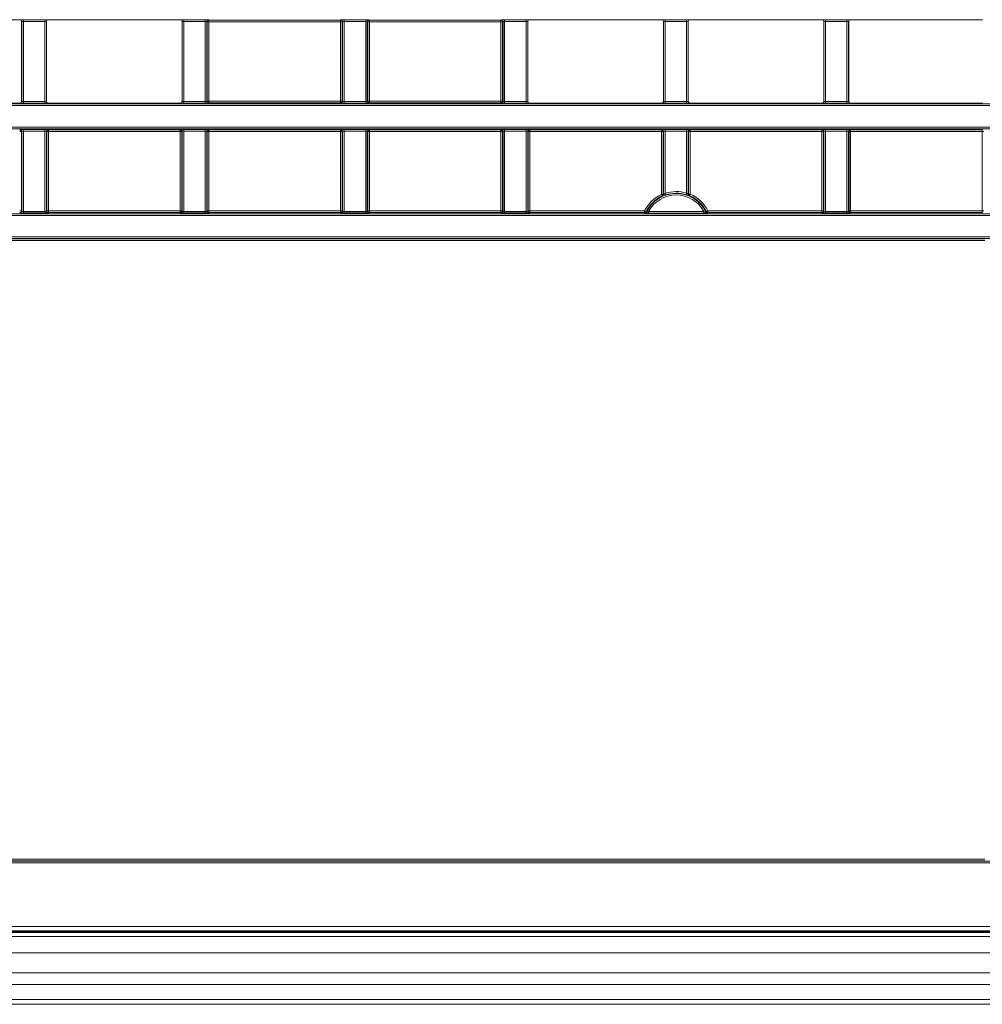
# Model space of a CAD drawing. Header units: millimetres. Extents: x 0 to 1118, y 0 to 864.
# Tile 348 of 390: x 542 to 571, y 599 to 629. Entities that reach past the tile are written whole.
import ezdxf

# ---------------------------------------------------------------- set-up
doc = ezdxf.new("R2010")
doc.units = ezdxf.units.MM

msp = doc.modelspace()

# ---------------------------------------------------------------- linework, layer by layer
at = {"color": 7, "linetype": 'Continuous', "lineweight": 15}
for p, q in [((537.8163, 628.9615), (541.8361, 628.9615)), ((541.8861, 628.9115), (541.8861, 626.4786)), ((542.6414, 626.4786), (542.6414, 628.9115)), ((542.6913, 628.9615), (546.7111, 628.9615)), ((546.7611, 628.9115), (546.7611, 626.4786)), ((557.2664, 626.4786), (557.2664, 628.9115)), ((557.3163, 628.9615), (561.3361, 628.9615)), ((561.3861, 628.9115), (561.3861, 626.4786)), ((562.1414, 626.4786), (562.1414, 628.9115)), ((562.1913, 628.9615), (566.2111, 628.9615)), ((566.2611, 628.9115), (566.2611, 626.4786)), ((567.0164, 626.4786), (567.0164, 628.9115)), ((567.0663, 628.9615), (571.0861, 628.9615)), ((537.8163, 626.4286), (541.8361, 626.4286)), ((542.6913, 626.4286), (546.7111, 626.4286)), ((557.3163, 626.4286), (561.3361, 626.4286)), ((562.1913, 626.4286), (566.2111, 626.4286)), ((567.0663, 626.4286), (571.0861, 626.4286)), ((561.3879, 623.6471), (561.3879, 625.5772)), ((562.1396, 625.5772), (562.1396, 623.6581)), ((607.8213, 601.2532), (471.8311, 601.2532)), ((472.6137, 601.0979), (607.0387, 601.0979)), ((472.6137, 599.0354), (607.0387, 599.0354))]:
    msp.add_line(p, q, dxfattribs=at)
at = {"color": 9, "linetype": 'Continuous', "lineweight": 0}
for p, q in [((541.8361, 628.9615), (541.8379, 628.9633)), ((541.8879, 628.9133), (541.8861, 628.9115)), ((541.8879, 626.4769), (541.8879, 628.9133)), ((541.9379, 628.965), (542.5896, 628.965)), ((541.9379, 628.965), (541.9379, 628.915)), ((542.5896, 628.915), (541.9379, 628.915)), ((541.9379, 628.915), (541.9379, 626.4752)), ((542.5896, 628.965), (542.5896, 628.915)), ((542.5896, 626.4752), (542.5896, 628.915)), ((542.6396, 628.9133), (542.6396, 626.4769)), ((542.6414, 628.9115), (542.6396, 628.9133)), ((542.6896, 628.9633), (542.6913, 628.9615)), ((546.7111, 628.9615), (546.7129, 628.9633)), ((546.7629, 628.9133), (546.7611, 628.9115)), ((546.7629, 626.4769), (546.7629, 628.9133)), ((546.8129, 628.965), (547.4646, 628.965)), ((546.8129, 628.965), (546.8129, 628.915)), ((547.4646, 628.915), (546.8129, 628.915)), ((546.8129, 628.915), (546.8129, 626.4752)), ((547.4646, 628.965), (547.4646, 628.915)), ((547.4646, 626.4752), (547.4646, 628.915)), ((547.5146, 628.9133), (547.5146, 626.4769)), ((547.526, 628.9019), (547.5146, 628.9133)), ((547.526, 626.4883), (547.526, 628.9019)), ((547.576, 628.9019), (547.526, 628.9019)), ((547.5646, 628.9633), (547.576, 628.9519)), ((547.576, 628.9519), (551.5765, 628.9519)), ((547.576, 628.9519), (547.576, 628.9019)), ((551.5765, 628.9019), (547.576, 628.9019)), ((547.576, 628.9019), (547.576, 626.4883)), ((551.5765, 628.9519), (551.5879, 628.9633)), ((551.5765, 628.9519), (551.5765, 628.9019)), ((551.5765, 626.4883), (551.5765, 628.9019)), ((551.6265, 628.9019), (551.5765, 628.9019)), ((551.6379, 628.9133), (551.6265, 628.9019)), ((551.6265, 628.9019), (551.6265, 626.4883)), ((551.6379, 626.4769), (551.6379, 628.9133)), ((551.6879, 628.965), (552.3396, 628.965)), ((551.6879, 628.965), (551.6879, 628.915)), ((552.3396, 628.915), (551.6879, 628.915)), ((551.6879, 628.915), (551.6879, 626.4752)), ((552.3396, 628.965), (552.3396, 628.915)), ((552.3396, 626.4752), (552.3396, 628.915)), ((552.3896, 628.9133), (552.3896, 626.4769)), ((552.401, 628.9019), (552.3896, 628.9133)), ((552.401, 626.4883), (552.401, 628.9019)), ((552.451, 628.9019), (552.401, 628.9019)), ((552.4396, 628.9633), (552.451, 628.9519)), ((552.451, 628.9519), (556.4515, 628.9519)), ((552.451, 628.9519), (552.451, 628.9019)), ((552.451, 628.9019), (552.451, 626.4883)), ((556.4515, 628.9019), (552.451, 628.9019)), ((556.4515, 628.9519), (556.4629, 628.9633)), ((556.4515, 628.9519), (556.4515, 628.9019)), ((556.5015, 628.9019), (556.4515, 628.9019)), ((556.4515, 626.4883), (556.4515, 628.9019)), ((556.5129, 628.9133), (556.5015, 628.9019)), ((556.5015, 628.9019), (556.5015, 626.4883)), ((556.5129, 626.4769), (556.5129, 628.9133)), ((556.5629, 628.965), (557.2146, 628.965)), ((556.5629, 628.965), (556.5629, 628.915)), ((557.2146, 628.915), (556.5629, 628.915)), ((556.5629, 628.915), (556.5629, 626.4752)), ((557.2146, 628.965), (557.2146, 628.915)), ((557.2146, 626.4752), (557.2146, 628.915)), ((557.2646, 628.9133), (557.2646, 626.4769)), ((557.2664, 628.9115), (557.2646, 628.9133)), ((557.3146, 628.9633), (557.3163, 628.9615)), ((561.3361, 628.9615), (561.3379, 628.9633)), ((561.3879, 628.9133), (561.3861, 628.9115)), ((561.3879, 626.4769), (561.3879, 628.9133)), ((561.4379, 628.965), (562.0896, 628.965)), ((561.4379, 628.965), (561.4379, 628.915)), ((562.0896, 628.915), (561.4379, 628.915)), ((561.4379, 628.915), (561.4379, 626.4752)), ((562.0896, 628.965), (562.0896, 628.915)), ((562.0896, 626.4752), (562.0896, 628.915)), ((562.1396, 628.9133), (562.1396, 626.4769)), ((562.1414, 628.9115), (562.1396, 628.9133)), ((562.1896, 628.9633), (562.1913, 628.9615)), ((566.2111, 628.9615), (566.2129, 628.9633)), ((566.2629, 628.9133), (566.2611, 628.9115)), ((566.2629, 626.4769), (566.2629, 628.9133)), ((566.3129, 628.965), (566.9646, 628.965)), ((566.3129, 628.965), (566.3129, 628.915)), ((566.9646, 628.915), (566.3129, 628.915)), ((566.3129, 628.915), (566.3129, 626.4752)), ((566.9646, 628.965), (566.9646, 628.915)), ((566.9646, 626.4752), (566.9646, 628.915)), ((567.0146, 628.9133), (567.0146, 626.4769)), ((567.0164, 628.9115), (567.0146, 628.9133)), ((567.0646, 628.9633), (567.0663, 628.9615)), ((541.8379, 626.4269), (541.8361, 626.4286)), ((541.8861, 626.4786), (541.8879, 626.4769)), ((541.9379, 626.4752), (541.9379, 626.4252)), ((541.9379, 626.4752), (542.5896, 626.4752)), ((542.5896, 626.4752), (542.5896, 626.4252)), ((542.6396, 626.4769), (542.6414, 626.4786)), ((542.6913, 626.4286), (542.6896, 626.4269)), ((546.7129, 626.4269), (546.7111, 626.4286)), ((546.7611, 626.4786), (546.7629, 626.4769)), ((546.8129, 626.4752), (547.4646, 626.4752)), ((546.8129, 626.4752), (546.8129, 626.4252)), ((547.4646, 626.4752), (547.4646, 626.4252)), ((547.5146, 626.4769), (547.526, 626.4883)), ((547.576, 626.4883), (547.526, 626.4883)), ((547.576, 626.4383), (547.5646, 626.4269)), ((547.576, 626.4883), (551.5765, 626.4883)), ((547.576, 626.4883), (547.576, 626.4383)), ((551.5765, 626.4383), (547.576, 626.4383)), ((551.6265, 626.4883), (551.5765, 626.4883)), ((551.5765, 626.4883), (551.5765, 626.4383)), ((551.5879, 626.4269), (551.5765, 626.4383)), ((551.6265, 626.4883), (551.6379, 626.4769)), ((551.6879, 626.4752), (552.3396, 626.4752)), ((551.6879, 626.4752), (551.6879, 626.4252)), ((552.3396, 626.4752), (552.3396, 626.4252)), ((552.3896, 626.4769), (552.401, 626.4883)), ((552.451, 626.4883), (552.401, 626.4883)), ((552.451, 626.4383), (552.4396, 626.4269)), ((552.451, 626.4883), (552.451, 626.4383)), ((552.451, 626.4883), (556.4515, 626.4883)), ((556.4515, 626.4383), (552.451, 626.4383)), ((556.4515, 626.4883), (556.4515, 626.4383)), ((556.5015, 626.4883), (556.4515, 626.4883)), ((556.4629, 626.4269), (556.4515, 626.4383)), ((556.5015, 626.4883), (556.5129, 626.4769)), ((556.5629, 626.4752), (557.2146, 626.4752)), ((556.5629, 626.4752), (556.5629, 626.4252)), ((557.2146, 626.4752), (557.2146, 626.4252)), ((557.2646, 626.4769), (557.2664, 626.4786)), ((557.3163, 626.4286), (557.3146, 626.4269)), ((561.3379, 626.4269), (561.3361, 626.4286)), ((561.3861, 626.4786), (561.3879, 626.4769)), ((561.4379, 626.4752), (561.4379, 626.4252)), ((561.4379, 626.4752), (562.0896, 626.4752)), ((562.0896, 626.4752), (562.0896, 626.4252)), ((562.1396, 626.4769), (562.1414, 626.4786)), ((562.1913, 626.4286), (562.1896, 626.4269)), ((566.2129, 626.4269), (566.2111, 626.4286)), ((566.2611, 626.4786), (566.2629, 626.4769)), ((566.3129, 626.4752), (566.3129, 626.4252)), ((566.3129, 626.4752), (566.9646, 626.4752)), ((566.9646, 626.4752), (566.9646, 626.4252)), ((567.0146, 626.4769), (567.0164, 626.4786)), ((567.0663, 626.4286), (567.0646, 626.4269)), ((470.0133, 626.4029), (609.6392, 626.4029)), ((609.6392, 626.3529), (470.0133, 626.3529)), ((542.5896, 626.4252), (541.9379, 626.4252)), ((547.4646, 626.4252), (546.8129, 626.4252)), ((552.3396, 626.4252), (551.6879, 626.4252)), ((557.2146, 626.4252), (556.5629, 626.4252)), ((562.0896, 626.4252), (561.4379, 626.4252)), ((566.9646, 626.4252), (566.3129, 626.4252)), ((470.0133, 625.7012), (609.6392, 625.7012)), ((609.6392, 625.6512), (470.0133, 625.6512)), ((541.8265, 625.6158), (541.8379, 625.6272)), ((541.8265, 625.5658), (541.8765, 625.5658)), ((541.8879, 625.5772), (541.8765, 625.5658)), ((541.8765, 625.5658), (541.8765, 623.1521)), ((541.8879, 623.1408), (541.8879, 625.5772)), ((541.9379, 625.6289), (542.5896, 625.6289)), ((541.9379, 625.5789), (541.9379, 625.6289)), ((542.5896, 625.5789), (541.9379, 625.5789)), ((541.9379, 625.5789), (541.9379, 623.1391)), ((542.5896, 625.5789), (542.5896, 625.6289)), ((542.5896, 623.1391), (542.5896, 625.5789)), ((542.6396, 625.5772), (542.6396, 623.1408)), ((542.651, 625.5658), (542.6396, 625.5772)), ((542.651, 623.1521), (542.651, 625.5658)), ((542.651, 625.5658), (542.701, 625.5658)), ((542.6896, 625.6272), (542.701, 625.6158)), ((542.701, 625.6158), (546.7015, 625.6158)), ((542.701, 625.5658), (542.701, 625.6158)), ((542.701, 625.5658), (542.701, 623.1521)), ((546.7015, 625.5658), (542.701, 625.5658)), ((546.7015, 625.6158), (546.7129, 625.6272)), ((546.7015, 625.5658), (546.7015, 625.6158)), ((546.7015, 625.5658), (546.7515, 625.5658)), ((546.7015, 623.1521), (546.7015, 625.5658)), ((546.7629, 625.5772), (546.7515, 625.5658)), ((546.7515, 625.5658), (546.7515, 623.1521)), ((546.7629, 623.1408), (546.7629, 625.5772)), ((546.8129, 625.6289), (547.4646, 625.6289)), ((546.8129, 625.5789), (546.8129, 625.6289)), ((547.4646, 625.5789), (546.8129, 625.5789)), ((546.8129, 625.5789), (546.8129, 623.1391)), ((547.4646, 625.5789), (547.4646, 625.6289)), ((547.4646, 623.1391), (547.4646, 625.5789)), ((547.5146, 625.5772), (547.5146, 623.1408)), ((547.526, 625.5658), (547.5146, 625.5772)), ((547.526, 623.1521), (547.526, 625.5658)), ((547.526, 625.5658), (547.576, 625.5658)), ((547.5646, 625.6272), (547.576, 625.6158)), ((547.576, 625.6158), (551.5765, 625.6158)), ((547.576, 625.5658), (547.576, 625.6158)), ((547.576, 625.5658), (547.576, 623.1521)), ((551.5765, 625.5658), (547.576, 625.5658)), ((551.5765, 625.6158), (551.5879, 625.6272)), ((551.5765, 625.5658), (551.5765, 625.6158)), ((551.5765, 625.5658), (551.6265, 625.5658)), ((551.5765, 623.1521), (551.5765, 625.5658)), ((551.6379, 625.5772), (551.6265, 625.5658)), ((551.6265, 625.5658), (551.6265, 623.1521)), ((551.6379, 623.1408), (551.6379, 625.5772)), ((551.6879, 625.6289), (552.3396, 625.6289)), ((551.6879, 625.5789), (551.6879, 625.6289)), ((552.3396, 625.5789), (551.6879, 625.5789)), ((551.6879, 625.5789), (551.6879, 623.1391)), ((552.3396, 625.5789), (552.3396, 625.6289)), ((552.3396, 623.1391), (552.3396, 625.5789)), ((552.3896, 625.5772), (552.3896, 623.1408)), ((552.401, 625.5658), (552.3896, 625.5772)), ((552.401, 623.1521), (552.401, 625.5658)), ((552.401, 625.5658), (552.451, 625.5658)), ((552.4396, 625.6272), (552.451, 625.6158)), ((552.451, 625.6158), (556.4515, 625.6158)), ((552.451, 625.5658), (552.451, 625.6158)), ((556.4515, 625.5658), (552.451, 625.5658)), ((552.451, 625.5658), (552.451, 623.1521)), ((556.4515, 625.6158), (556.4629, 625.6272)), ((556.4515, 625.5658), (556.4515, 625.6158)), ((556.4515, 625.5658), (556.5015, 625.5658)), ((556.4515, 623.1521), (556.4515, 625.5658)), ((556.5129, 625.5772), (556.5015, 625.5658)), ((556.5015, 625.5658), (556.5015, 623.1521)), ((556.5129, 623.1408), (556.5129, 625.5772)), ((556.5629, 625.6289), (557.2146, 625.6289)), ((556.5629, 625.5789), (556.5629, 625.6289)), ((557.2146, 625.5789), (556.5629, 625.5789)), ((556.5629, 625.5789), (556.5629, 623.1391)), ((557.2146, 625.5789), (557.2146, 625.6289)), ((557.2146, 623.1391), (557.2146, 625.5789)), ((557.2646, 625.5772), (557.2646, 623.1408)), ((557.276, 625.5658), (557.2646, 625.5772)), ((557.276, 623.1521), (557.276, 625.5658)), ((557.276, 625.5658), (557.326, 625.5658)), ((557.3146, 625.6272), (557.326, 625.6158)), ((557.326, 625.6158), (561.3265, 625.6158)), ((557.326, 625.5658), (557.326, 625.6158)), ((561.3265, 625.5658), (557.326, 625.5658)), ((557.326, 625.5658), (557.326, 623.1521)), ((561.3265, 625.6158), (561.3379, 625.6272)), ((561.3265, 625.5658), (561.3265, 625.6158)), ((561.3265, 625.5658), (561.3765, 625.5658)), ((561.3265, 623.6544), (561.3265, 625.5658)), ((561.3879, 625.5772), (561.3765, 625.5658)), ((561.3765, 625.5658), (561.3765, 623.6544)), ((561.4379, 625.6289), (562.0896, 625.6289)), ((561.4379, 625.5789), (561.4379, 625.6289)), ((562.0896, 625.5789), (561.4379, 625.5789)), ((561.4379, 625.5789), (561.4379, 623.6849)), ((562.0896, 625.5789), (562.0896, 625.6289)), ((562.0896, 623.693), (562.0896, 625.5789)), ((562.151, 625.5658), (562.1396, 625.5772)), ((562.151, 623.6656), (562.151, 625.5658)), ((562.151, 625.5658), (562.201, 625.5658)), ((562.1896, 625.6272), (562.201, 625.6158)), ((562.201, 625.6158), (566.2015, 625.6158)), ((562.201, 625.5658), (562.201, 625.6158)), ((562.201, 625.5658), (562.201, 623.6656)), ((566.2015, 625.5658), (562.201, 625.5658)), ((566.2015, 625.6158), (566.2129, 625.6272)), ((566.2015, 625.5658), (566.2015, 625.6158)), ((566.2015, 623.1521), (566.2015, 625.5658)), ((566.2015, 625.5658), (566.2515, 625.5658)), ((566.2629, 625.5772), (566.2515, 625.5658)), ((566.2515, 625.5658), (566.2515, 623.1521)), ((566.2629, 623.1408), (566.2629, 625.5772)), ((566.3129, 625.6289), (566.9646, 625.6289)), ((566.3129, 625.5789), (566.3129, 625.6289)), ((566.9646, 625.5789), (566.3129, 625.5789)), ((566.3129, 625.5789), (566.3129, 623.1391)), ((566.9646, 625.5789), (566.9646, 625.6289)), ((566.9646, 623.1391), (566.9646, 625.5789)), ((567.0146, 625.5772), (567.0146, 623.1408)), ((567.026, 625.5658), (567.0146, 625.5772)), ((567.026, 623.1521), (567.026, 625.5658)), ((567.026, 625.5658), (567.076, 625.5658)), ((567.0646, 625.6272), (567.076, 625.6158)), ((567.076, 625.6158), (571.0765, 625.6158)), ((567.076, 625.6158), (567.076, 625.5658)), ((567.076, 625.5658), (567.076, 623.1521)), ((571.0765, 625.5658), (567.076, 625.5658)), ((571.0765, 625.6158), (571.0879, 625.6272)), ((571.0765, 625.6158), (571.0765, 625.5658)), ((571.0765, 623.1521), (571.0765, 625.5658)), ((571.0765, 625.5658), (571.1265, 625.5658)), ((561.3476, 623.6091), (561.3265, 623.6544)), ((561.3265, 623.6544), (561.3765, 623.6544)), ((561.3765, 623.6544), (561.3879, 623.6471)), ((561.4539, 623.6375), (561.4379, 623.6849)), ((562.0748, 623.6453), (562.0896, 623.693)), ((562.1396, 623.6581), (562.151, 623.6656)), ((562.151, 623.6656), (562.201, 623.6656)), ((562.1811, 623.6198), (562.201, 623.6656)), ((541.8265, 623.1521), (541.8765, 623.1521)), ((541.8765, 623.1521), (541.8879, 623.1408)), ((541.9379, 623.0891), (541.9379, 623.1391)), ((541.9379, 623.1391), (542.5896, 623.1391)), ((542.5896, 623.0891), (542.5896, 623.1391)), ((542.6396, 623.1408), (542.651, 623.1521)), ((542.651, 623.1521), (542.701, 623.1521)), ((542.701, 623.1022), (542.701, 623.1521)), ((542.701, 623.1521), (546.7015, 623.1521)), ((546.7015, 623.1022), (546.7015, 623.1521)), ((546.7015, 623.1521), (546.7515, 623.1521)), ((546.7515, 623.1521), (546.7629, 623.1408)), ((546.8129, 623.0891), (546.8129, 623.1391)), ((546.8129, 623.1391), (547.4646, 623.1391)), ((547.4646, 623.0891), (547.4646, 623.1391)), ((547.5146, 623.1408), (547.526, 623.1521)), ((547.526, 623.1521), (547.576, 623.1521)), ((547.576, 623.1022), (547.576, 623.1521)), ((547.576, 623.1521), (551.5765, 623.1521)), ((551.5765, 623.1022), (551.5765, 623.1521)), ((551.5765, 623.1521), (551.6265, 623.1521)), ((551.6265, 623.1521), (551.6379, 623.1408)), ((551.6879, 623.0891), (551.6879, 623.1391)), ((551.6879, 623.1391), (552.3396, 623.1391)), ((552.3396, 623.0891), (552.3396, 623.1391)), ((552.3896, 623.1408), (552.401, 623.1521)), ((552.401, 623.1521), (552.451, 623.1521)), ((552.451, 623.1022), (552.451, 623.1521)), ((552.451, 623.1521), (556.4515, 623.1521)), ((556.4515, 623.1022), (556.4515, 623.1521)), ((556.4515, 623.1521), (556.5015, 623.1521)), ((556.5015, 623.1521), (556.5129, 623.1408)), ((556.5629, 623.0891), (556.5629, 623.1391)), ((556.5629, 623.1391), (557.2146, 623.1391)), ((557.2146, 623.0891), (557.2146, 623.1391)), ((557.2646, 623.1408), (557.276, 623.1521)), ((557.276, 623.1521), (557.326, 623.1521)), ((557.326, 623.1022), (557.326, 623.1521)), ((557.326, 623.1521), (560.8153, 623.1521)), ((560.8153, 623.1022), (560.8153, 623.1521)), ((560.8153, 623.1521), (560.8602, 623.1303)), ((562.6922, 623.1303), (562.7372, 623.1521)), ((562.7372, 623.1521), (562.7372, 623.1022)), ((562.7372, 623.1521), (566.2015, 623.1521)), ((566.2015, 623.1521), (566.2515, 623.1521)), ((566.2015, 623.1022), (566.2015, 623.1521)), ((566.2515, 623.1521), (566.2629, 623.1408)), ((566.3129, 623.0891), (566.3129, 623.1391)), ((566.3129, 623.1391), (566.9646, 623.1391)), ((566.9646, 623.0891), (566.9646, 623.1391)), ((567.0146, 623.1408), (567.026, 623.1521)), ((567.026, 623.1521), (567.076, 623.1521)), ((567.076, 623.1521), (571.0765, 623.1521)), ((567.076, 623.1521), (567.076, 623.1022)), ((571.0765, 623.1521), (571.0765, 623.1022)), ((571.0765, 623.1521), (571.1265, 623.1521)), ((470.0133, 623.0668), (585.7614, 623.0668)), ((585.7614, 623.0168), (470.0133, 623.0168)), ((541.8379, 623.0908), (541.8265, 623.1022)), ((542.5896, 623.0891), (541.9379, 623.0891)), ((542.701, 623.1022), (542.6896, 623.0908)), ((546.7015, 623.1022), (542.701, 623.1022)), ((546.7129, 623.0908), (546.7015, 623.1022)), ((547.4646, 623.0891), (546.8129, 623.0891)), ((547.576, 623.1022), (547.5646, 623.0908)), ((551.5765, 623.1022), (547.576, 623.1022)), ((551.5879, 623.0908), (551.5765, 623.1022)), ((552.3396, 623.0891), (551.6879, 623.0891)), ((552.451, 623.1022), (552.4396, 623.0908)), ((556.4515, 623.1022), (552.451, 623.1022)), ((556.4629, 623.0908), (556.4515, 623.1022)), ((557.2146, 623.0891), (556.5629, 623.0891)), ((557.326, 623.1022), (557.3146, 623.0908)), ((560.8153, 623.1022), (557.326, 623.1022)), ((560.8263, 623.0847), (560.8153, 623.1022)), ((560.9373, 623.0829), (560.9373, 623.1329)), ((560.9373, 623.1329), (562.6152, 623.1329)), ((562.6152, 623.0829), (560.9373, 623.0829)), ((562.6152, 623.0829), (562.6152, 623.1329)), ((562.7372, 623.1022), (562.7262, 623.0847)), ((566.2015, 623.1022), (562.7372, 623.1022)), ((566.2129, 623.0908), (566.2015, 623.1022)), ((566.9646, 623.0891), (566.3129, 623.0891)), ((567.076, 623.1022), (567.0646, 623.0908)), ((571.0765, 623.1022), (567.076, 623.1022)), ((571.0879, 623.0908), (571.0765, 623.1022)), ((470.0133, 622.3651), (585.7614, 622.3651)), ((585.7614, 622.3151), (470.0133, 622.3151)), ((515.6254, 622.3015), (571.1521, 622.3015)), ((571.1521, 622.2515), (515.6254, 622.2515)), ((474.3861, 603.3866), (605.2664, 603.3866)), ((515.6254, 603.4502), (571.1521, 603.4502)), ((571.1521, 603.4002), (515.6254, 603.4002)), ((605.2664, 603.3366), (474.3861, 603.3366)), ((471.8384, 601.3957), (607.8141, 601.3957)), ((607.8141, 601.2707), (471.8384, 601.2707)), ((472.6137, 601.2229), (607.0387, 601.2229)), ((472.6137, 600.5979), (607.0387, 600.5979)), ((472.6137, 599.9925), (607.0387, 599.9925)), ((472.6137, 599.6389), (607.0387, 599.6389)), ((472.6137, 599.1818), (607.0387, 599.1818))]:
    msp.add_line(p, q, dxfattribs=at)
for centre, radius, start, end in [((541.8379, 628.9133), 0.05, 0.02044, 89.97956), ((542.6896, 628.9133), 0.05, 90.02044, 179.97956), ((546.7129, 628.9133), 0.05, 0.02044, 89.97956), ((547.5646, 628.9133), 0.05, 90.02044, 179.97956), ((547.576, 628.9019), 0.05, 90.02044, 179.97956), ((551.5765, 628.9019), 0.05, 0.02044, 89.97956), ((551.5879, 628.9133), 0.05, 0.02044, 89.97956), ((552.4396, 628.9133), 0.05, 90.02044, 179.97956), ((552.451, 628.9019), 0.05, 90.02044, 179.97956), ((556.4515, 628.9019), 0.05, 0.02044, 89.97956), ((556.4629, 628.9133), 0.05, 0.02044, 89.97956), ((557.3146, 628.9133), 0.05, 90.02044, 179.97956), ((561.3379, 628.9133), 0.05, 0.02044, 89.97956), ((562.1896, 628.9133), 0.05, 90.02044, 179.97956), ((566.2129, 628.9133), 0.05, 0.02044, 89.97956), ((567.0646, 628.9133), 0.05, 90.02044, 179.97956), ((541.8379, 626.4769), 0.05, 270.02044, 359.97956), ((542.6896, 626.4769), 0.05, 180.02044, 269.97956), ((546.7129, 626.4769), 0.05, 270.02044, 359.97956), ((547.5646, 626.4769), 0.05, 180.02044, 269.97956), ((547.576, 626.4883), 0.05, 180.02044, 269.97956), ((551.5765, 626.4883), 0.05, 270.02044, 359.97956), ((551.5879, 626.4769), 0.05, 270.02044, 359.97956), ((552.4396, 626.4769), 0.05, 180.02044, 269.97956), ((552.451, 626.4883), 0.05, 180.02044, 269.97956), ((556.4515, 626.4883), 0.05, 270.02044, 359.97956), ((556.4629, 626.4769), 0.05, 270.02044, 359.97956), ((557.3146, 626.4769), 0.05, 180.02044, 269.97956), ((561.3379, 626.4769), 0.05, 270.02044, 359.97956), ((562.1896, 626.4769), 0.05, 180.02044, 269.97956), ((566.2129, 626.4769), 0.05, 270.02044, 359.97956), ((567.0646, 626.4769), 0.05, 180.02044, 269.97956), ((541.8265, 625.5658), 0.05, 0.02044, 89.97956), ((541.8379, 625.5772), 0.05, 0.02044, 89.97956), ((542.6896, 625.5772), 0.05, 90.02044, 179.97956), ((542.701, 625.5658), 0.05, 90.02044, 179.97956), ((546.7015, 625.5658), 0.05, 0.02044, 89.97956), ((546.7129, 625.5772), 0.05, 0.02044, 89.97956), ((547.5646, 625.5772), 0.05, 90.02044, 179.97956), ((547.576, 625.5658), 0.05, 90.02044, 179.97956), ((551.5765, 625.5658), 0.05, 0.02044, 89.97956), ((551.5879, 625.5772), 0.05, 0.02044, 89.97956), ((552.4396, 625.5772), 0.05, 90.02044, 179.97956), ((552.451, 625.5658), 0.05, 90.02044, 179.97956), ((556.4515, 625.5658), 0.05, 0.02044, 89.97956), ((556.4629, 625.5772), 0.05, 0.02044, 89.97956), ((557.3146, 625.5772), 0.05, 90.02044, 179.97956), ((557.326, 625.5658), 0.05, 90.02044, 179.97956), ((561.3265, 625.5658), 0.05, 0.02044, 89.97956), ((561.3379, 625.5772), 0.05, 0.02044, 89.97956), ((562.1896, 625.5772), 0.05, 90.02044, 179.97956), ((562.201, 625.5658), 0.05, 90.02044, 179.97956), ((566.2015, 625.5658), 0.05, 0.02044, 89.97956), ((566.2129, 625.5772), 0.05, 0.02044, 89.97956), ((567.0646, 625.5772), 0.05, 90.02044, 179.97956), ((567.076, 625.5658), 0.05, 90.02044, 179.97956), ((561.7762, 622.6854), 1.0552, 72.7249, 108.7023), ((561.7762, 622.6854), 1.0683, 114.89519, 154.09215), ((561.7762, 622.6854), 1.0009, 25.31254, 154.68746), ((561.7762, 622.6854), 0.9509, 28.0804, 151.9196), ((561.3265, 623.6544), 0.05, 294.90719, 359.988), ((559.3643, 620.6448), 3.5665, 56.00127, 56.21541), ((562.1896, 623.6582), 0.05, 180.0125, 246.96612), ((562.201, 623.6657), 0.05, 180.01239, 246.56195), ((564.167, 620.734), 3.5031, 124.53435, 124.75408), ((561.7762, 622.6854), 1.0683, 25.90785, 66.57434), ((541.8265, 623.1522), 0.05, 270.02044, 359.97956), ((541.8379, 623.1408), 0.05, 270.02044, 359.97956), ((542.6896, 623.1408), 0.05, 180.02044, 269.97956), ((542.701, 623.1522), 0.05, 180.02044, 269.97956), ((546.7015, 623.1522), 0.05, 270.02044, 359.97956), ((546.7129, 623.1408), 0.05, 270.02044, 359.97956), ((547.5646, 623.1408), 0.05, 180.02044, 269.97956), ((547.576, 623.1522), 0.05, 180.02044, 269.97956), ((551.5765, 623.1522), 0.05, 270.02044, 359.97956), ((551.5879, 623.1408), 0.05, 270.02044, 359.97956), ((552.4396, 623.1408), 0.05, 180.02044, 269.97956), ((552.451, 623.1522), 0.05, 180.02044, 269.97956), ((556.4515, 623.1522), 0.05, 270.02044, 359.97956), ((556.4629, 623.1408), 0.05, 270.02044, 359.97956), ((557.3146, 623.1408), 0.05, 180.02044, 269.97956), ((557.326, 623.1522), 0.05, 180.02044, 269.97956), ((566.2015, 623.1522), 0.05, 270.02044, 359.97956), ((566.2129, 623.1408), 0.05, 270.02044, 359.97956), ((567.0646, 623.1408), 0.05, 180.02044, 269.97956), ((567.076, 623.1522), 0.05, 180.02044, 269.97956), ((560.8153, 623.1522), 0.05, 270.01174, 334.08041), ((563.8736, 625.1072), 3.604, 213.26741, 213.59158), ((559.6893, 625.1004), 3.5915, 326.40786, 326.73315), ((562.7262, 623.1347), 0.05, 205.32443, 269.98811), ((562.7372, 623.1522), 0.05, 205.91959, 269.98826)]:
    msp.add_arc(centre, radius, start, end, dxfattribs=at)
at = {"color": 7, "linetype": 'Continuous', "lineweight": 15}
for centre, radius, start, end in [((561.7762, 622.6854), 1.0183, 114.89519, 154.09215), ((561.3379, 623.6471), 0.05, 294.51425, 359.9879), ((561.7762, 622.6854), 1.0053, 72.7249, 108.7023), ((561.7762, 622.6854), 1.0183, 25.90785, 66.57434), ((560.8263, 623.1347), 0.05, 270.01189, 334.67557)]:
    msp.add_arc(centre, radius, start, end, dxfattribs=at)
for centre, major_axis, start_param, end_param in [((541.8361, 628.9115), (-0.0354, -0.0354), 2.3563468, 3.9268385), ((542.6914, 628.9115), (-0.0354, 0.0354), 5.4979394, 7.0684312), ((546.7111, 628.9115), (-0.0354, -0.0354), 2.3563468, 3.9268385), ((557.3164, 628.9115), (-0.0354, 0.0354), 5.4979394, 7.0684312), ((561.3361, 628.9115), (-0.0354, -0.0354), 2.3563468, 3.9268385), ((562.1914, 628.9115), (-0.0354, 0.0354), 5.4979394, 7.0684312), ((566.2111, 628.9115), (-0.0354, -0.0354), 2.3563468, 3.9268385), ((567.0664, 628.9115), (-0.0354, 0.0354), 5.4979394, 7.0684312), ((541.8361, 626.4787), (0.0354, -0.0354), 5.4979394, 7.0684312), ((542.6914, 626.4787), (0.0354, 0.0354), 2.3563468, 3.9268385), ((546.7111, 626.4787), (0.0354, -0.0354), 5.4979394, 7.0684312), ((557.3164, 626.4787), (0.0354, 0.0354), 2.3563468, 3.9268385), ((561.3361, 626.4787), (0.0354, -0.0354), 5.4979394, 7.0684312), ((562.1914, 626.4787), (0.0354, 0.0354), 2.3563468, 3.9268385), ((566.2111, 626.4787), (0.0354, -0.0354), 5.4979394, 7.0684312), ((567.0664, 626.4787), (0.0354, 0.0354), 2.3563468, 3.9268385)]:
    msp.add_ellipse(centre, major_axis=major_axis, ratio=0.9996955, start_param=start_param, end_param=end_param, dxfattribs=at)
at = {"color": 9, "linetype": 'Continuous', "lineweight": 0}
for centre, major_axis, ratio, start_param, end_param in [((541.9379, 628.9632), (0.1, 0), 0.0174551, 1.5707963, 3.1241394), ((541.9379, 628.9133), (0.05, 0), 0.0349101, 1.5707963, 3.1241394), ((542.5896, 628.9632), (0.1, 0), 0.0174551, 0.0174533, 1.5707963), ((542.5896, 628.9133), (0.05, 0), 0.0349101, 0.0174533, 1.5707963), ((546.8129, 628.9632), (0.1, 0), 0.0174551, 1.5707963, 3.1241394), ((546.8129, 628.9133), (0.05, 0), 0.0349101, 1.5707963, 3.1241394), ((547.4646, 628.9632), (0.1, 0), 0.0174551, 0.0174533, 1.5707963), ((547.4646, 628.9133), (0.05, 0), 0.0349101, 0.0174533, 1.5707963), ((551.6879, 628.9632), (0.1, 0), 0.0174551, 1.5707963, 3.1241394), ((551.6879, 628.9133), (0.05, 0), 0.0349101, 1.5707963, 3.1241394), ((552.3396, 628.9632), (0.1, 0), 0.0174551, 0.0174533, 1.5707963), ((552.3396, 628.9133), (0.05, 0), 0.0349101, 0.0174533, 1.5707963), ((556.5629, 628.9632), (0.1, 0), 0.0174551, 1.5707963, 3.1241394), ((556.5629, 628.9133), (0.05, 0), 0.0349101, 1.5707963, 3.1241394), ((557.2146, 628.9632), (0.1, 0), 0.0174551, 0.0174533, 1.5707963), ((557.2146, 628.9133), (0.05, 0), 0.0349101, 0.0174533, 1.5707963), ((561.4379, 628.9632), (0.1, 0), 0.0174551, 1.5707963, 3.1241394), ((561.4379, 628.9133), (0.05, 0), 0.0349101, 1.5707963, 3.1241394), ((562.0896, 628.9632), (0.1, 0), 0.0174551, 0.0174533, 1.5707963), ((562.0896, 628.9133), (0.05, 0), 0.0349101, 0.0174533, 1.5707963), ((566.3129, 628.9632), (0.1, 0), 0.0174551, 1.5707963, 3.1241394), ((566.3129, 628.9133), (0.05, 0), 0.0349101, 1.5707963, 3.1241394), ((566.9646, 628.9632), (0.1, 0), 0.0174551, 0.0174533, 1.5707963), ((566.9646, 628.9133), (0.05, 0), 0.0349101, 0.0174533, 1.5707963), ((541.9379, 626.4769), (0.05, 0), 0.0349101, 3.1590459, 4.712389), ((542.5896, 626.4769), (0.05, 0), 0.0349101, 4.712389, 6.265732), ((546.8129, 626.4769), (0.05, 0), 0.0349101, 3.1590459, 4.712389), ((547.4646, 626.4769), (0.05, 0), 0.0349101, 4.712389, 6.265732), ((551.6879, 626.4769), (0.05, 0), 0.0349101, 3.1590459, 4.712389), ((552.3396, 626.4769), (0.05, 0), 0.0349101, 4.712389, 6.265732), ((556.5629, 626.4769), (0.05, 0), 0.0349101, 3.1590459, 4.712389), ((557.2146, 626.4769), (0.05, 0), 0.0349101, 4.712389, 6.265732), ((561.4379, 626.4769), (0.05, 0), 0.0349101, 3.1590459, 4.712389), ((562.0896, 626.4769), (0.05, 0), 0.0349101, 4.712389, 6.265732), ((566.3129, 626.4769), (0.05, 0), 0.0349101, 3.1590459, 4.712389), ((566.9646, 626.4769), (0.05, 0), 0.0349101, 4.712389, 6.265732), ((541.9379, 626.4269), (0.1, 0), 0.0174551, 3.1590459, 4.712389), ((542.5896, 626.4269), (0.1, 0), 0.0174551, 4.712389, 6.265732), ((546.8129, 626.4269), (0.1, 0), 0.0174551, 3.1590459, 4.712389), ((547.4646, 626.4269), (0.1, 0), 0.0174551, 4.712389, 6.265732), ((551.6879, 626.4269), (0.1, 0), 0.0174551, 3.1590459, 4.712389), ((552.3396, 626.4269), (0.1, 0), 0.0174551, 4.712389, 6.265732), ((556.5629, 626.4269), (0.1, 0), 0.0174551, 3.1590459, 4.712389), ((557.2146, 626.4269), (0.1, 0), 0.0174551, 4.712389, 6.265732), ((561.4379, 626.4269), (0.1, 0), 0.0174551, 3.1590459, 4.712389), ((562.0896, 626.4269), (0.1, 0), 0.0174551, 4.712389, 6.265732), ((566.3129, 626.4269), (0.1, 0), 0.0174551, 3.1590459, 4.712389), ((566.9646, 626.4269), (0.1, 0), 0.0174551, 4.712389, 6.265732), ((541.9379, 625.6271), (0.1, 0), 0.0174551, 1.5707963, 3.1241394), ((541.9379, 625.5771), (0.05, 0), 0.0349101, 1.5707963, 3.1241394), ((542.5896, 625.6271), (0.1, 0), 0.0174551, 0.0174533, 1.5707963), ((542.5896, 625.5771), (0.05, 0), 0.0349101, 0.0174533, 1.5707963), ((546.8129, 625.6271), (0.1, 0), 0.0174551, 1.5707963, 3.1241394), ((546.8129, 625.5771), (0.05, 0), 0.0349101, 1.5707963, 3.1241394), ((547.4646, 625.6271), (0.1, 0), 0.0174551, 0.0174533, 1.5707963), ((547.4646, 625.5771), (0.05, 0), 0.0349101, 0.0174533, 1.5707963), ((551.6879, 625.6271), (0.1, 0), 0.0174551, 1.5707963, 3.1241394), ((551.6879, 625.5771), (0.05, 0), 0.0349101, 1.5707963, 3.1241394), ((552.3396, 625.6271), (0.1, 0), 0.0174551, 0.0174533, 1.5707963), ((552.3396, 625.5771), (0.05, 0), 0.0349101, 0.0174533, 1.5707963), ((556.5629, 625.6271), (0.1, 0), 0.0174551, 1.5707963, 3.1241394), ((556.5629, 625.5771), (0.05, 0), 0.0349101, 1.5707963, 3.1241394), ((557.2146, 625.6271), (0.1, 0), 0.0174551, 0.0174533, 1.5707963), ((557.2146, 625.5771), (0.05, 0), 0.0349101, 0.0174533, 1.5707963), ((561.4379, 625.6271), (0.1, 0), 0.0174551, 1.5707963, 3.1241394), ((561.4379, 625.5771), (0.05, 0), 0.0349101, 1.5707963, 3.1241394), ((562.0896, 625.6271), (0.1, 0), 0.0174551, 0.0174533, 1.5707963), ((562.0896, 625.5771), (0.05, 0), 0.0349101, 0.0174533, 1.5707963), ((566.3129, 625.6271), (0.1, 0), 0.0174551, 1.5707963, 3.1241394), ((566.3129, 625.5771), (0.05, 0), 0.0349101, 1.5707963, 3.1241394), ((566.9646, 625.6271), (0.1, 0), 0.0174551, 0.0174533, 1.5707963), ((566.9646, 625.5771), (0.05, 0), 0.0349101, 0.0174533, 1.5707963), ((541.9379, 623.1408), (0.05, 0), 0.0349101, 3.1590459, 4.712389), ((542.5896, 623.1408), (0.05, 0), 0.0349101, 4.712389, 6.265732), ((546.8129, 623.1408), (0.05, 0), 0.0349101, 3.1590459, 4.712389), ((547.4646, 623.1408), (0.05, 0), 0.0349101, 4.712389, 6.265732), ((551.6879, 623.1408), (0.05, 0), 0.0349101, 3.1590459, 4.712389), ((552.3396, 623.1408), (0.05, 0), 0.0349101, 4.712389, 6.265732), ((556.5629, 623.1408), (0.05, 0), 0.0349101, 3.1590459, 4.712389), ((557.2146, 623.1408), (0.05, 0), 0.0349101, 4.712389, 6.265732), ((566.3129, 623.1408), (0.05, 0), 0.0349101, 3.1590459, 4.712389), ((566.9646, 623.1408), (0.05, 0), 0.0349101, 4.712389, 6.265732), ((541.9379, 623.0908), (0.1, 0), 0.0174551, 3.1590459, 4.712389), ((542.5896, 623.0908), (0.1, 0), 0.0174551, 4.712389, 6.265732), ((546.8129, 623.0908), (0.1, 0), 0.0174551, 3.1590459, 4.712389), ((547.4646, 623.0908), (0.1, 0), 0.0174551, 4.712389, 6.265732), ((551.6879, 623.0908), (0.1, 0), 0.0174551, 3.1590459, 4.712389), ((552.3396, 623.0908), (0.1, 0), 0.0174551, 4.712389, 6.265732), ((556.5629, 623.0908), (0.1, 0), 0.0174551, 3.1590459, 4.712389), ((557.2146, 623.0908), (0.1, 0), 0.0174551, 4.712389, 6.265732), ((566.3129, 623.0908), (0.1, 0), 0.0174551, 3.1590459, 4.712389), ((566.9646, 623.0908), (0.1, 0), 0.0174551, 4.712389, 6.265732)]:
    msp.add_ellipse(centre, major_axis=major_axis, ratio=ratio, start_param=start_param, end_param=end_param, dxfattribs=at)
for points, knots in [([(561.3586, 623.6016), (561.3588, 623.6017), (561.3596, 623.6017), (561.3656, 623.6041), (561.3699, 623.6058)], [0, 0, 0, 0, 0.2872105, 1, 1, 1, 1]), ([(561.4379, 623.6849), (561.4257, 623.6766), (561.4141, 623.6679), (561.3952, 623.6528), (561.3881, 623.6468), (561.3879, 623.6471)], [0, 0, 0, 0, 0.5, 0.5, 1, 1, 1, 1]), ([(562.1396, 623.6581), (562.1393, 623.6578), (562.1324, 623.6633), (562.1137, 623.6771), (562.1019, 623.6853), (562.0896, 623.693)], [0, 0, 0, 0, 0.5, 0.5, 1, 1, 1, 1]), ([(562.133, 623.6255), (562.1393, 623.6232), (562.1531, 623.6182), (562.1666, 623.613), (562.1689, 623.6124), (562.17, 623.6121)], [0, 0, 0, 0, 0.2925698, 0.6442937, 1, 1, 1, 1]), ([(560.8263, 623.0847), (560.8264, 623.0846), (560.8271, 623.0844), (560.8351, 623.0839), (560.8513, 623.0836), (560.8598, 623.0834)], [0, 0, 0, 0, 0.1219218, 0.543053, 1, 1, 1, 1]), ([(560.9373, 623.1329), (560.9225, 623.1279), (560.9076, 623.1231), (560.8884, 623.1175), (560.8826, 623.1158), (560.8741, 623.1136), (560.8715, 623.1131), (560.8715, 623.1133)], [0, 0, 0, 0, 0.5, 0.5, 0.75, 0.75, 1, 1, 1, 1]), ([(562.681, 623.1133), (562.6809, 623.1129), (562.6706, 623.1155), (562.645, 623.1231), (562.63, 623.1279), (562.6152, 623.1329)], [0, 0, 0, 0, 0.5, 0.5, 1, 1, 1, 1]), ([(562.6527, 623.0831), (562.6626, 623.0831), (562.6826, 623.0833), (562.7061, 623.0836), (562.7227, 623.0841), (562.725, 623.0845), (562.7262, 623.0847)], [0, 0, 0, 0, 0.2507929, 0.5060211, 0.7528574, 1, 1, 1, 1])]:
    msp.add_open_spline(points, degree=3, knots=knots, dxfattribs=at)
at = {"color": 7, "linetype": 'Continuous', "lineweight": 15}
for points, knots in [([(561.3699, 623.6058), (561.3699, 623.6059), (561.3736, 623.6073), (561.3909, 623.6144), (561.4196, 623.6256), (561.4425, 623.6336), (561.4539, 623.6375)], [0, 0, 0, 0, 0.0063166, 0.3388767, 0.6712049, 1, 1, 1, 1]), ([(562.0748, 623.6453), (562.0832, 623.6426), (562.1024, 623.6365), (562.1229, 623.6293), (562.1317, 623.626), (562.133, 623.6255)], [0, 0, 0, 0, 0.4045378, 0.9112047, 1, 1, 1, 1]), ([(560.8598, 623.0834), (560.86, 623.0834), (560.8689, 623.0832), (560.8966, 623.083), (560.9237, 623.083), (560.9373, 623.0829)], [0, 0, 0, 0, 0.01624427, 0.50886675, 1, 1, 1, 1]), ([(562.6152, 623.0829), (562.6271, 623.083), (562.6402, 623.083), (562.6517, 623.083), (562.6527, 623.0831)], [0, 0, 0, 0, 0.9101781, 1, 1, 1, 1])]:
    msp.add_open_spline(points, degree=3, knots=knots, dxfattribs=at)

doc.saveas('drawing.dxf')
